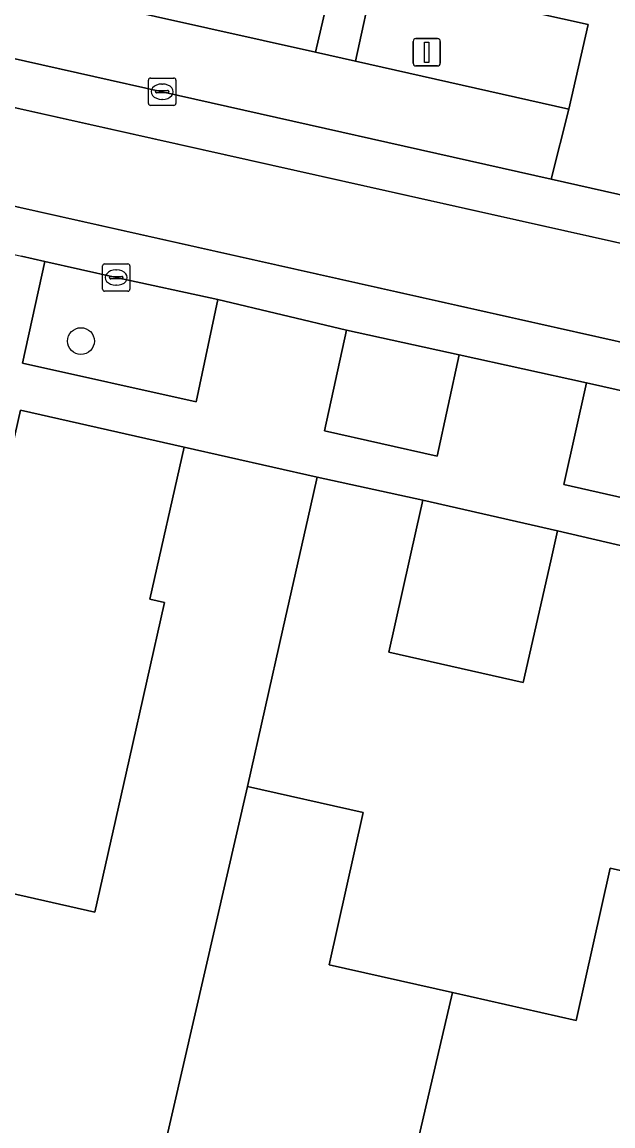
# Model space of a CAD drawing. Extents: x 161771 to 163125, y 382475 to 383179.
# Drawn here: x 162618.07 to 162639.66, y 382776.95 to 382817.29 of the extents above; entities that cross this region are included whole.
import ezdxf

# ---------------------------------------------------------------- set-up
doc = ezdxf.new("R2010")
doc.units = 0
for name, color, linetype in [('IMGEO_Boom', 7, 'Continuous'), ('IMGEO_Erf', 7, 'Continuous'), ('IMGEO_Groenvoorziening', 7, 'Continuous'), ('IMGEO_Kolk', 7, 'Continuous'), ('IMGEO_Lichtmast', 7, 'Continuous'), ('IMGEO_Muur', 7, 'Continuous'), ('IMGEO_Pand', 7, 'Continuous'), ('IMGEO_Parkeervlak_open', 7, 'Continuous'), ('IMGEO_Rijbaan_lokaal_gesloten', 7, 'Continuous'), ('IMGEO_Rijbaan_lokaal_open', 7, 'Continuous'), ('IMGEO_Voetpad_open', 7, 'Continuous')]:
    doc.layers.add(name, color=color, linetype=linetype)

msp = doc.modelspace()

# ---------------------------------------------------------------- linework, layer by layer
at = {"layer": 'IMGEO_Boom'}
msp.add_circle((162620.221, 382805.629), 0.489, dxfattribs=at)
at = {"layer": 'IMGEO_Erf'}
for points in [[(162639.965, 382768.47), (162633.698, 382769.881), (162634.398, 382773.111), (162631.893, 382773.675), (162629.471, 382774.22), (162628.745, 382770.996), (162622.411, 382772.421), (162616.105, 382773.84), (162616.837, 382777.057), (162614.202, 382777.647), (162616.044, 382785.815), (162620.727, 382784.76), (162621.98, 382790.323), (162623.276, 382796.077), (162622.743, 382796.198), (162623.994, 382801.758), (162618.014, 382803.103), (162614.198, 382786.231), (162611.3, 382773.665)], [(162641.551, 382797.788), (162637.63, 382798.692), (162637.384, 382797.6), (162636.383, 382793.151), (162631.467, 382794.262), (162632.472, 382798.729), (162632.718, 382799.822), (162628.851, 382800.66), (162628.605, 382799.567), (162627.6, 382795.1), (162626.306, 382789.349), (162630.537, 382788.398), (162629.287, 382782.837), (162633.8, 382781.822), (162638.311, 382780.807), (162639.561, 382786.368), (162643.832, 382785.408)]]:
    msp.add_lwpolyline(points, dxfattribs=at)
at = {"layer": 'IMGEO_Groenvoorziening'}
for points in [[(162629.51, 382819.281), (162619.71, 382821.467), (162619.015, 382818.382), (162628.791, 382816.188)], [(162638.758, 382817.201), (162630.926, 382818.944), (162630.254, 382815.862), (162638.052, 382814.099)], [(162625.216, 382807.144), (162621.51, 382807.951), (162618.899, 382808.537), (162618.089, 382804.824), (162624.426, 382803.411)], [(162634.043, 382805.127), (162629.925, 382806.032), (162629.114, 382802.346), (162633.235, 382801.425)], [(162642.839, 382803.162), (162641.453, 382803.485), (162638.688, 382804.102), (162637.865, 382800.385), (162642.009, 382799.452)]]:
    msp.add_lwpolyline(points, close=True, dxfattribs=at)
at = {"layer": 'IMGEO_Kolk'}
for p, q in [((162622.688, 382814.317), (162622.688, 382815.169)), ((162622.763, 382815.243), (162623.615, 382815.243)), ((162623.689, 382815.169), (162623.689, 382814.317)), ((162622.947, 382814.737), (162622.947, 382814.749)), ((162622.99, 382814.786), (162623.388, 382814.786)), ((162623.176, 382815.023), (162623.201, 382815.023)), ((162623.431, 382814.749), (162623.431, 382814.737)), ((162623.385, 382814.7), (162622.987, 382814.7)), ((162623.199, 382814.463), (162623.174, 382814.463)), ((162623.615, 382814.243), (162622.763, 382814.243)), ((162621.009, 382807.525), (162621.009, 382808.377)), ((162621.084, 382808.451), (162621.936, 382808.451)), ((162622.01, 382808.377), (162622.01, 382807.525)), ((162621.268, 382807.945), (162621.268, 382807.957)), ((162621.706, 382807.908), (162621.308, 382807.908)), ((162621.311, 382807.994), (162621.709, 382807.994)), ((162621.497, 382808.231), (162621.522, 382808.231)), ((162621.752, 382807.957), (162621.752, 382807.945)), ((162621.52, 382807.671), (162621.495, 382807.671)), ((162621.936, 382807.451), (162621.084, 382807.451))]:
    msp.add_line(p, q, dxfattribs=at)
for points in [[(162622.688, 382814.317), (162622.688, 382815.169)], [(162622.763, 382815.243), (162623.615, 382815.243)], [(162623.689, 382815.169), (162623.689, 382814.317)], [(162623.615, 382814.243), (162622.763, 382814.243)], [(162621.009, 382807.525), (162621.009, 382808.377)], [(162621.084, 382808.451), (162621.936, 382808.451)], [(162622.01, 382808.377), (162622.01, 382807.525)], [(162621.936, 382807.451), (162621.084, 382807.451)]]:
    msp.add_lwpolyline(points, dxfattribs=at)
for centre, radius, start, end in [((162622.765, 382815.167), 0.0765, 91.552, 178.448), ((162622.765, 382815.167), 0.0765, 91.552, 178.448), ((162623.613, 382815.167), 0.0765, 1.552, 88.448), ((162623.613, 382815.167), 0.0765, 1.552, 88.448), ((162622.987, 382814.746), 0.0403, 85.8775, 175.7526), ((162622.984, 382814.736), 0.0366, 178.938, 274.7102), ((162623.388, 382814.743), 0.043, 264.8664, 352.4533), ((162623.392, 382814.748), 0.0386, 1.7309, 96.639), ((162622.765, 382814.319), 0.0765, 181.552, 268.448), ((162622.765, 382814.319), 0.0765, 181.552, 268.448), ((162623.613, 382814.319), 0.0765, 271.552, 358.448), ((162623.613, 382814.319), 0.0765, 271.552, 358.448), ((162621.086, 382808.375), 0.0765, 91.552, 178.448), ((162621.086, 382808.375), 0.0765, 91.552, 178.448), ((162621.934, 382808.375), 0.0765, 1.552, 88.448), ((162621.934, 382808.375), 0.0765, 1.552, 88.448), ((162621.308, 382807.954), 0.0403, 85.8775, 175.7526), ((162621.305, 382807.944), 0.0366, 178.938, 274.7102), ((162621.709, 382807.951), 0.043, 264.8664, 352.4533), ((162621.713, 382807.956), 0.0386, 1.7309, 96.639), ((162621.086, 382807.527), 0.0765, 181.552, 268.448), ((162621.086, 382807.527), 0.0765, 181.552, 268.448), ((162621.934, 382807.527), 0.0765, 271.552, 358.448), ((162621.934, 382807.527), 0.0765, 271.552, 358.448)]:
    msp.add_arc(centre, radius, start, end, dxfattribs=at)
for centre, major_axis, ratio, start_param, end_param in [((162623.175, 382814.743), (-0.387, 0.002), 0.722429, 4.712389, 7.853982), ((162623.2, 382814.743), (-0.39, 0.002), 0.717154, 1.570796, 4.712389), ((162621.496, 382807.951), (-0.387, 0.002), 0.722429, 4.712389, 7.853982), ((162621.521, 382807.951), (-0.39, 0.002), 0.717154, 1.570796, 4.712389)]:
    msp.add_ellipse(centre, major_axis=major_axis, ratio=ratio, start_param=start_param, end_param=end_param, dxfattribs=at)
at = {"layer": 'IMGEO_Lichtmast'}
for p, q in [((162632.358, 382815.782), (162632.358, 382816.582)), ((162632.358, 382816.582), (162632.358, 382815.782)), ((162632.458, 382816.682), (162633.248, 382816.682)), ((162633.248, 382816.682), (162632.458, 382816.682)), ((162633.348, 382816.582), (162633.348, 382815.782)), ((162633.348, 382815.782), (162633.348, 382816.582)), ((162633.248, 382815.682), (162632.458, 382815.682)), ((162632.458, 382815.682), (162633.248, 382815.682))]:
    msp.add_line(p, q, dxfattribs=at)
msp.add_lwpolyline([(162632.778, 382816.557), (162632.928, 382816.557), (162632.928, 382815.807), (162632.778, 382815.807), (162632.778, 382816.557)], dxfattribs=at)
for centre, start, end in [((162632.458, 382816.582), 90, 180), ((162632.458, 382816.582), 90, 180), ((162633.248, 382816.582), 0, 90), ((162633.248, 382816.582), 360, 90), ((162632.458, 382815.782), 180, 270), ((162632.458, 382815.782), 180, 270), ((162633.248, 382815.782), 270, 0), ((162633.248, 382815.782), 270, 0)]:
    msp.add_arc(centre, 0.1, start, end, dxfattribs=at)
at = {"layer": 'IMGEO_Muur'}
msp.add_lwpolyline([(162614.198, 382786.231), (162618.014, 382803.103), (162623.994, 382801.758)], dxfattribs=at)
at = {"layer": 'IMGEO_Pand'}
for points in [[(162626.306, 382789.349), (162627.6, 382795.1), (162628.605, 382799.567), (162628.851, 382800.66), (162623.994, 382801.758), (162622.743, 382796.198), (162623.276, 382796.077), (162621.98, 382790.323), (162620.727, 382784.76), (162616.044, 382785.815), (162614.202, 382777.647), (162616.837, 382777.057), (162616.105, 382773.84), (162622.411, 382772.421)], [(162632.718, 382799.822), (162632.472, 382798.729), (162631.467, 382794.262), (162636.383, 382793.151), (162637.384, 382797.6), (162637.63, 382798.692)], [(162631.893, 382773.675), (162633.8, 382781.822), (162629.287, 382782.837), (162630.537, 382788.398), (162626.306, 382789.349), (162622.411, 382772.421), (162628.745, 382770.996), (162629.471, 382774.22)], [(162631.893, 382773.675), (162634.398, 382773.111), (162633.698, 382769.881), (162639.965, 382768.47), (162643.832, 382785.408), (162639.561, 382786.368), (162638.311, 382780.807), (162633.8, 382781.822)]]:
    msp.add_lwpolyline(points, close=True, dxfattribs=at)
at = {"layer": 'IMGEO_Parkeervlak_open'}
msp.add_lwpolyline([(162630.254, 382815.862), (162628.791, 382816.188), (162619.015, 382818.382), (162617.549, 382818.711), (162608.764, 382820.68), (162608.197, 382818.11), (162623.189, 382814.743), (162637.4, 382811.548), (162638.052, 382814.099)], close=True, dxfattribs=at)
at = {"layer": 'IMGEO_Rijbaan_lokaal_gesloten'}
for points in [[(162554.685, 382828.334), (162613.961, 382815.02), (162642.274, 382808.681), (162702.573, 382795.147), (162896.465, 382751.616)], [(162789.632, 382777.378), (162782.923, 382778.879), (162762.971, 382783.365), (162743.974, 382787.609), (162739.134, 382788.7), (162734.321, 382789.786), (162728.444, 382791.111), (162723.592, 382792.205), (162723.022, 382792.333), (162703.047, 382796.803), (162690.413, 382799.645), (162683.496, 382801.201), (162683.087, 382801.28), (162671.745, 382803.849), (162663.122, 382805.786), (162657.119, 382807.13), (162646.311, 382809.55), (162643.135, 382810.258), (162637.4, 382811.548), (162623.189, 382814.743), (162608.197, 382818.11)], [(162585.14, 382816.134), (162604.1, 382811.863), (162605.253, 382811.598), (162606.274, 382811.358), (162618.051, 382808.732), (162618.899, 382808.537), (162621.51, 382807.951), (162625.216, 382807.144), (162629.925, 382806.032), (162634.043, 382805.127), (162638.688, 382804.102), (162641.453, 382803.485)], [(163052.125, 382710.236), (163050.674, 382710.737), (163046.945, 382712.072), (163033.334, 382716.946), (163031.336, 382717.589), (162976.631, 382730.027), (162861.402, 382755.875), (162678.397, 382796.971), (162605.633, 382813.283)]]:
    msp.add_lwpolyline(points, dxfattribs=at)
at = {"layer": 'IMGEO_Rijbaan_lokaal_open'}
msp.add_lwpolyline([(162642.274, 382808.681), (162613.961, 382815.02), (162554.685, 382828.334), (162522.166, 382835.638), (162521.175, 382832.265), (162544.4, 382827.043), (162605.633, 382813.283), (162678.397, 382796.971), (162861.402, 382755.875), (162976.631, 382730.027), (163031.336, 382717.589), (163033.334, 382716.946), (163046.945, 382712.072), (163047.759, 382716.988), (163048.718, 382719.942), (163035.966, 382720.816)], dxfattribs=at)
at = {"layer": 'IMGEO_Voetpad_open'}
for points in [[(162629.51, 382819.281), (162628.791, 382816.188), (162630.254, 382815.862), (162630.926, 382818.944), (162638.758, 382817.201), (162638.052, 382814.099), (162637.4, 382811.548), (162643.135, 382810.258)], [(162642.009, 382799.452), (162637.865, 382800.385), (162638.688, 382804.102), (162634.043, 382805.127), (162633.235, 382801.425), (162629.114, 382802.346), (162629.925, 382806.032), (162625.216, 382807.144), (162624.426, 382803.411), (162618.089, 382804.824), (162618.899, 382808.537), (162618.051, 382808.732)], [(162618.014, 382803.103), (162623.994, 382801.758), (162628.851, 382800.66), (162632.718, 382799.822), (162637.63, 382798.692), (162641.551, 382797.788)]]:
    msp.add_lwpolyline(points, dxfattribs=at)

doc.saveas('drawing.dxf')
